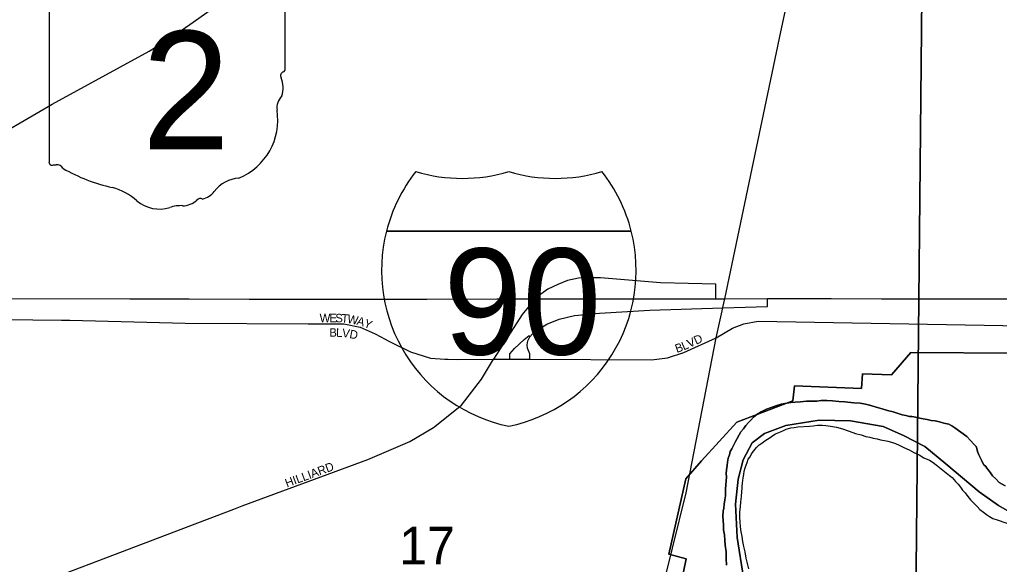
# Model space of a CAD drawing. Extents: x 2010165 to 2382125, y 1060529 to 1407316.
# Drawn here: x 2146337 to 2152111, y 1263972 to 1267180 of the extents above; entities that cross this region are included whole.
import ezdxf

# ---------------------------------------------------------------- set-up
doc = ezdxf.new("R2010")
doc.units = 0
for name, color, linetype in [('GM_X_City_Street', 7, 'Continuous'), ('GM_X_City_Street_Text', 7, 'Continuous'), ('GM_X_Corporation', 7, 'Continuous'), ('GM_X_Interchange_Ramps', 7, 'Continuous'), ('GM_X_Interstate_Location', 7, 'Continuous'), ('GM_X_Interstate_Route', 7, 'Continuous'), ('GM_X_Interstate_Shield', 7, 'Continuous'), ('GM_X_Major_River', 7, 'Continuous'), ('GM_X_Section', 7, 'Continuous'), ('GM_X_Section_Text', 7, 'Continuous'), ('GM_X_State_Location', 7, 'Continuous'), ('GM_X_State_Route', 7, 'Continuous'), ('GM_X_State_Shield', 7, 'Continuous'), ('GM_X_US_Route', 7, 'Continuous')]:
    doc.layers.add(name, color=color, linetype=linetype)

msp = doc.modelspace()

# ---------------------------------------------------------------- linework, layer by layer
at = {"layer": 'GM_X_City_Street'}
for points in [[(2146073.8, 1265416.3), (2146584.1, 1265410.3), (2146608, 1265410.1)], [(2146608, 1265410.1), (2146632.5, 1265409.9), (2147312.5, 1265393.2), (2148038.6, 1265388.3), (2148248.6, 1265389.5), (2148344.5, 1265369.1), (2148432.3, 1265330.6), (2148491.9, 1265297.8), (2148510, 1265287.9)], [(2150440.9, 1265305.8), (2150538.4, 1265363.5), (2150605.4, 1265388.5), (2150689.7, 1265404.9), (2153240.6, 1265358.6), (2153282.3, 1265357.9)], [(2147648.4, 1264316), (2148389.4, 1264590.7), (2148637.1, 1264695.1), (2148776.9, 1264777.3), (2148941, 1264910.1), (2149058.1, 1265062.1), (2149130.4, 1265181.3), (2149226.9, 1265180.7), (2149344.5, 1265180), (2150061.7, 1265175.9), (2150155.8, 1265187.5), (2150251.9, 1265219.2), (2150440.9, 1265305.8)], [(2148510, 1265287.9), (2148524.1, 1265280.1), (2148639.8, 1265223.6), (2148759, 1265187.4), (2148842.8, 1265181.3), (2148863.4, 1265180.5)], [(2148863.4, 1265180.5), (2148919.6, 1265178.4), (2149130.4, 1265181.3)], [(2146062.8, 1263714), (2147386.7, 1264216.6), (2147598.8, 1264297.6), (2147648.4, 1264316)]]:
    msp.add_lwpolyline(points, dxfattribs=at)
at = {"layer": 'GM_X_Corporation'}
for points in [[(2150233.2, 1263852.5), (2150264.2, 1264005.5), (2150163.6, 1264031.5), (2150263.1, 1264476.6), (2150355.2, 1264582.7), (2150563, 1264809.4), (2150893, 1264934.4), (2150903.3, 1265022.8), (2151298, 1265008.6), (2151304.3, 1265095), (2151474.6, 1265088.4), (2151588.2, 1265219), (2152833.7, 1265211.9)], [(2152833.7, 1265211.9), (2151588.2, 1265219), (2151474.6, 1265088.4), (2151304.3, 1265095), (2151298, 1265008.6), (2150903.3, 1265022.8), (2150893, 1264934.4), (2150563, 1264809.4), (2150355.2, 1264582.7), (2150263.1, 1264476.6), (2150163.6, 1264031.5), (2150264.2, 1264005.5), (2150233.2, 1263852.5)], [(2150602.8, 1263894), (2150566.2, 1264129.8), (2150556.4, 1264326.1), (2150571.5, 1264474.8), (2150601.4, 1264587.7), (2150653.5, 1264686.9), (2150726.5, 1264742.5), (2150851.7, 1264789.2), (2151049.3, 1264821.2), (2151233.6, 1264816.9), (2151426.4, 1264784.7), (2151545.6, 1264730.9), (2151671, 1264665.3), (2151795.1, 1264563.5), (2151992.5, 1264399.1), (2152106.2, 1264319.2), (2152211.5, 1264257.1)], [(2152211.5, 1264257.1), (2152106.2, 1264319.2), (2151992.5, 1264399.1), (2151795.1, 1264563.5), (2151671, 1264665.3), (2151545.6, 1264730.9), (2151426.4, 1264784.7), (2151233.6, 1264816.9), (2151049.3, 1264821.2), (2150851.7, 1264789.2), (2150726.5, 1264742.5), (2150653.5, 1264686.9), (2150601.4, 1264587.7), (2150571.5, 1264474.8), (2150556.4, 1264326.1), (2150566.2, 1264129.8), (2150602.8, 1263894)]]:
    msp.add_lwpolyline(points, dxfattribs=at)
at = {"layer": 'GM_X_Interchange_Ramps'}
for points in [[(2150439.2, 1265536.4), (2150438.9, 1265622.2), (2150113.3, 1265631), (2149760.2, 1265660.3), (2149687.7, 1265660.3), (2149630.7, 1265656.8), (2149565.2, 1265643), (2149508.2, 1265620.6), (2149449.5, 1265592.9), (2149408.1, 1265563.6), (2149377.5, 1265535.5), (2149364.9, 1265523.8), (2149299.3, 1265444.4), (2149148.2, 1265209), (2149130.4, 1265181.3)], [(2149344.5, 1265180), (2149344.3, 1265212.5), (2149330.4, 1265245.8), (2149328.6, 1265264.8), (2149332.1, 1265289), (2149344.2, 1265312.6), (2149358.8, 1265330.1), (2149377, 1265346), (2149444.3, 1265387.4), (2149516.8, 1265416.8), (2149606.6, 1265437.5), (2149755.1, 1265451.3), (2150050.2, 1265468.6), (2150481.4, 1265482.6), (2150745.3, 1265491.1), (2150745.1, 1265537.5)], [(2149226.9, 1265180.7), (2149226.7, 1265212), (2149253.8, 1265243), (2149309.7, 1265295.9), (2149339.3, 1265319.2), (2149344.2, 1265312.6)]]:
    msp.add_lwpolyline(points, dxfattribs=at)
at = {"layer": 'GM_X_Interstate_Route'}
for points in [[(2143862.2, 1266075.3), (2144173.8, 1265907.4), (2144484.7, 1265778.8), (2144743.4, 1265696.6), (2144894.7, 1265648.5), (2145209.1, 1265587.7), (2145561.8, 1265544.3), (2145724.2, 1265535), (2146074.8, 1265538.1), (2146986.7, 1265535.7), (2147337.3, 1265535), (2147690, 1265534.3), (2148030.7, 1265533.6), (2148359.4, 1265534.8), (2148736.1, 1265534.1), (2149148.9, 1265535.7), (2149377.5, 1265535.5), (2149599.8, 1265535.3), (2150002.6, 1265536.8), (2150135.8, 1265536.7), (2150173.1, 1265536.7)], [(2150173.1, 1265536.7), (2150439.2, 1265536.4), (2150493.7, 1265536.3), (2150745.1, 1265537.5), (2151118.8, 1265536.9), (2151415.4, 1265536), (2151742, 1265535.2), (2152014.6, 1265536.2), (2152269.1, 1265535.1), (2152545.6, 1265538.2), (2152846.2, 1265535.3), (2153087.5, 1265536.1), (2153134.8, 1265536.3), (2153325.3, 1265537)]]:
    msp.add_lwpolyline(points, dxfattribs=at)
at = {"layer": 'GM_X_Interstate_Shield'}
for p, q in [((2148498.9, 1265934.1), (2149941.7, 1265934.1)), ((2149941.7, 1265934.1), (2148498.9, 1265934.1)), ((2149941.7, 1265934.1), (2148498.9, 1265934.1))]:
    msp.add_line(p, q, dxfattribs=at)
for centre, start, end in [((2149407.8, 1265704.3), 141.66896, 165.80665), ((2148946.4, 1267182.3), 253.00908, 286.99093), ((2149494.3, 1267182.3), 253.00908, 286.99093), ((2149032.8, 1265704.3), 14.19335, 38.33104), ((2149407.8, 1265704.3), 165.80665, 258.46304), ((2149032.8, 1265704.3), 281.53696, 14.19335)]:
    msp.add_arc(centre, 937.5, start, end, dxfattribs=at)
at = {"layer": 'GM_X_Major_River'}
for points in [[(2150503.4, 1263968.3), (2150500.7, 1264006.3), (2150500, 1264046.5), (2150495.2, 1264084.5), (2150492.7, 1264114.6), (2150490.1, 1264146.6), (2150485.5, 1264174.6), (2150485, 1264204.7), (2150482.5, 1264230.8), (2150482, 1264256.8), (2150483.5, 1264285), (2150487.2, 1264303.1), (2150488.7, 1264327.2), (2150492.3, 1264351.3), (2150495.9, 1264375.5), (2150497.5, 1264397.6), (2150497.1, 1264415.7), (2150498.7, 1264439.8), (2150500.2, 1264463.9), (2150501.8, 1264486), (2150501.4, 1264508.1), (2150503.1, 1264528.1), (2150506.6, 1264554.3), (2150508.2, 1264574.4), (2150511.8, 1264596.6), (2150519.5, 1264616.8), (2150525.1, 1264636.9), (2150534.9, 1264653.2), (2150542.6, 1264667.4), (2150548.4, 1264679.5), (2150556.1, 1264695.7), (2150587.2, 1264752.5), (2150602.9, 1264770.9), (2150616.6, 1264789.2), (2150632.3, 1264807.6), (2150646.1, 1264821.9), (2150661.9, 1264838.2), (2150681.6, 1264854.7), (2150707.4, 1264871.2), (2150739.3, 1264885.9), (2150771.1, 1264898.5), (2150799.1, 1264907.1), (2150825, 1264915.6), (2150859, 1264922.3), (2150881, 1264924.7), (2150907.1, 1264927.2), (2150939.1, 1264929.8), (2150973.2, 1264932.5), (2151005.3, 1264933.1), (2151035.4, 1264933.7), (2151061.4, 1264936.2), (2151093.5, 1264936.8), (2151127.7, 1264935.4), (2151163.8, 1264932.1), (2151200, 1264928.8), (2151252.3, 1264923.8), (2151290.5, 1264920.5), (2151322.7, 1264915.1), (2151352.9, 1264907.6), (2151385.2, 1264898.2), (2151419.5, 1264888.9), (2151451.8, 1264877.4), (2151484.1, 1264870), (2151514.4, 1264860.6), (2151538.6, 1264853), (2151558.7, 1264849.4), (2151580.9, 1264843.8), (2151595, 1264842), (2151607, 1264840.3), (2151617.1, 1264838.5), (2151627.2, 1264836.6), (2151641.3, 1264832.9), (2151661.4, 1264829.3), (2151685.6, 1264825.7), (2151707.8, 1264820.1), (2151731.9, 1264816.6), (2151758.1, 1264811.1), (2151784.3, 1264803.5), (2151812.5, 1264798.1), (2151830.8, 1264788.4), (2151849, 1264776.7), (2151918.2, 1264725.8), (2151940.7, 1264702.2), (2151959.2, 1264680.5), (2151973.5, 1264666.7), (2151977.7, 1264654.7), (2151982.1, 1264636.8), (2151990.5, 1264616.8), (2151996.8, 1264600.9), (2152005.1, 1264585), (2152011.4, 1264571.1), (2152019.6, 1264559.2), (2152029.9, 1264549.4), (2152036.1, 1264539.4), (2152046.3, 1264527.6), (2152058.6, 1264511.8), (2152071, 1264494), (2152089.4, 1264476.2), (2152109.9, 1264454.6), (2152144.4, 1264435.2)], [(2152144.4, 1264435.2), (2152109.9, 1264454.6), (2152089.4, 1264476.2), (2152071, 1264494), (2152058.6, 1264511.8), (2152046.3, 1264527.6), (2152036.1, 1264539.4), (2152029.9, 1264549.4), (2152019.6, 1264559.2), (2152011.4, 1264571.1), (2152005.1, 1264585), (2151996.8, 1264600.9), (2151990.5, 1264616.8), (2151982.1, 1264636.8), (2151977.7, 1264654.7), (2151973.5, 1264666.7), (2151959.2, 1264680.5), (2151940.7, 1264702.2), (2151918.2, 1264725.8), (2151849, 1264776.7), (2151830.8, 1264788.4), (2151812.5, 1264798.1), (2151784.3, 1264803.5), (2151758.1, 1264811.1), (2151731.9, 1264816.6), (2151707.8, 1264820.1), (2151685.6, 1264825.7), (2151661.4, 1264829.3), (2151641.3, 1264832.9), (2151627.2, 1264836.6), (2151617.1, 1264838.5), (2151607, 1264840.3), (2151595, 1264842), (2151580.9, 1264843.8), (2151558.7, 1264849.4), (2151538.6, 1264853), (2151514.4, 1264860.6), (2151484.1, 1264870), (2151451.8, 1264877.4), (2151419.5, 1264888.9), (2151385.2, 1264898.2), (2151352.9, 1264907.6), (2151322.7, 1264915.1), (2151290.5, 1264920.5), (2151252.3, 1264923.8), (2151200, 1264928.8), (2151163.8, 1264932.1), (2151127.7, 1264935.4), (2151093.5, 1264936.8), (2151061.4, 1264936.2), (2151035.4, 1264933.7), (2151005.3, 1264933.1), (2150973.2, 1264932.5), (2150939.1, 1264929.8), (2150907.1, 1264927.2), (2150881, 1264924.7), (2150859, 1264922.3), (2150825, 1264915.6), (2150799.1, 1264907.1), (2150771.1, 1264898.5), (2150739.3, 1264885.9), (2150707.4, 1264871.2), (2150681.6, 1264854.7), (2150661.9, 1264838.2), (2150646.1, 1264821.9), (2150632.3, 1264807.6), (2150616.6, 1264789.2), (2150602.9, 1264770.9), (2150587.2, 1264752.5), (2150556.1, 1264695.7), (2150548.4, 1264679.5), (2150542.6, 1264667.4), (2150534.9, 1264653.2), (2150525.1, 1264636.9), (2150519.5, 1264616.8), (2150511.8, 1264596.6), (2150508.2, 1264574.4), (2150506.6, 1264554.3), (2150503.1, 1264528.1), (2150501.4, 1264508.1), (2150501.8, 1264486), (2150500.2, 1264463.9), (2150498.7, 1264439.8), (2150497.1, 1264415.7), (2150497.5, 1264397.6), (2150495.9, 1264375.5), (2150492.3, 1264351.3), (2150488.7, 1264327.2), (2150487.2, 1264303.1), (2150483.5, 1264285), (2150482, 1264256.8), (2150482.5, 1264230.8), (2150485, 1264204.7), (2150485.5, 1264174.6), (2150490.1, 1264146.6), (2150492.7, 1264114.6), (2150495.2, 1264084.5), (2150500, 1264046.5), (2150500.7, 1264006.3), (2150503.4, 1263968.3)], [(2150634.3, 1263946.7), (2150625.7, 1263976.6), (2150619.1, 1264008.6), (2150612.3, 1264046.6), (2150605.8, 1264076.6), (2150599.2, 1264106.6), (2150594.6, 1264136.6), (2150590.1, 1264164.6), (2150585.5, 1264192.6), (2150583, 1264220.6), (2150580.5, 1264250.7), (2150581.9, 1264280.8), (2150585.4, 1264311), (2150586.8, 1264341.1), (2150590.3, 1264371.3), (2150593.7, 1264401.5), (2150595.4, 1264419.6), (2150595.1, 1264433.6), (2150596.8, 1264449.7), (2150598.5, 1264465.8), (2150600.2, 1264481.8), (2150603.9, 1264502), (2150607.6, 1264520.1), (2150613.2, 1264540.3), (2150618.9, 1264556.4), (2150624.7, 1264572.6), (2150630.3, 1264590.8), (2150642.1, 1264605.1), (2150649.8, 1264623.3), (2150663.5, 1264641.6), (2150679.2, 1264660), (2150695, 1264676.3), (2150710.8, 1264686.6), (2150728.7, 1264699), (2150744.5, 1264709.4), (2150760.4, 1264719.7), (2150776.3, 1264730.1), (2150792.1, 1264740.4), (2150820, 1264753), (2150837.9, 1264761.3), (2150853.8, 1264767.6), (2150867.8, 1264771.9), (2150881.8, 1264776.2), (2150901.8, 1264778.6), (2150923.8, 1264783), (2150992, 1264786.3), (2151014, 1264788.8), (2151038, 1264791.2), (2151066.1, 1264791.8), (2151088.2, 1264790.2), (2151116.4, 1264786.7), (2151150.6, 1264779.4), (2151186.9, 1264770), (2151225.3, 1264756.7)], [(2150634.3, 1263946.7), (2150625.7, 1263976.6), (2150619.1, 1264008.6), (2150612.3, 1264046.6), (2150605.8, 1264076.6), (2150599.2, 1264106.6), (2150594.6, 1264136.6), (2150590.1, 1264164.6), (2150585.5, 1264192.6), (2150583, 1264220.6), (2150580.5, 1264250.7), (2150581.9, 1264280.8), (2150585.4, 1264311), (2150586.8, 1264341.1), (2150590.3, 1264371.3), (2150593.7, 1264401.5), (2150595.4, 1264419.6), (2150595.1, 1264433.6), (2150596.8, 1264449.7), (2150598.5, 1264465.8), (2150600.2, 1264481.8), (2150603.9, 1264502), (2150607.6, 1264520.1), (2150613.2, 1264540.3), (2150618.9, 1264556.4), (2150624.7, 1264572.6), (2150630.3, 1264590.8), (2150642.1, 1264605.1), (2150649.8, 1264623.3), (2150663.5, 1264641.6), (2150679.2, 1264660), (2150695, 1264676.3), (2150710.8, 1264686.6), (2150728.7, 1264699), (2150744.5, 1264709.4), (2150760.4, 1264719.7), (2150776.3, 1264730.1), (2150792.1, 1264740.4), (2150820, 1264753), (2150837.9, 1264761.3), (2150853.8, 1264767.6), (2150867.8, 1264771.9), (2150881.8, 1264776.2), (2150901.8, 1264778.6), (2150923.8, 1264783), (2150992, 1264786.3), (2151014, 1264788.8), (2151038, 1264791.2), (2151066.1, 1264791.8), (2151088.2, 1264790.2), (2151116.4, 1264786.7), (2151150.6, 1264779.4), (2151186.9, 1264770), (2151225.3, 1264756.7)], [(2151225.3, 1264756.7), (2151263.7, 1264743.4), (2151296, 1264734), (2151324.2, 1264724.5), (2151346.4, 1264720.9), (2151366.5, 1264715.3), (2151390.7, 1264711.7), (2151410.9, 1264706.1), (2151433, 1264702.5), (2151453.2, 1264696.9), (2151475.4, 1264691.3), (2151497.6, 1264683.7), (2151519.8, 1264674.1), (2151548.2, 1264660.6), (2151578.5, 1264647.1), (2151606.9, 1264631.6), (2151637.3, 1264618.1), (2151665.7, 1264598.6), (2151698.1, 1264585.1), (2151720.4, 1264571.5), (2151738.7, 1264557.8), (2151757.1, 1264542.1), (2151777.4, 1264526.5), (2151797.8, 1264510.8), (2151816.1, 1264495.1), (2151832.4, 1264483.4), (2151842.7, 1264471.5), (2151852.9, 1264459.7), (2151867.3, 1264443.9), (2151881.6, 1264426.1), (2151894, 1264408.3), (2151908.3, 1264392.5), (2151924.8, 1264372.8), (2151941.2, 1264353), (2151959.6, 1264333.3), (2151980, 1264313.6), (2151996.4, 1264295.9), (2152016.8, 1264280.2), (2152035.1, 1264266.5), (2152053.4, 1264254.8), (2152071.7, 1264243.1), (2152097.9, 1264233.6), (2152194.8, 1264201.3)], [(2151225.3, 1264756.7), (2151263.7, 1264743.4), (2151296, 1264734), (2151324.2, 1264724.5), (2151346.4, 1264720.9), (2151366.5, 1264715.3), (2151390.7, 1264711.7), (2151410.9, 1264706.1), (2151433, 1264702.5), (2151453.2, 1264696.9), (2151475.4, 1264691.3), (2151497.6, 1264683.7), (2151519.8, 1264674.1), (2151548.2, 1264660.6), (2151578.5, 1264647.1), (2151606.9, 1264631.6), (2151637.3, 1264618.1), (2151665.7, 1264598.6), (2151698.1, 1264585.1), (2151720.4, 1264571.5), (2151738.7, 1264557.8), (2151757.1, 1264542.1), (2151777.4, 1264526.5), (2151797.8, 1264510.8), (2151816.1, 1264495.1), (2151832.4, 1264483.4), (2151842.7, 1264471.5), (2151852.9, 1264459.7), (2151867.3, 1264443.9), (2151881.6, 1264426.1), (2151894, 1264408.3), (2151908.3, 1264392.5), (2151924.8, 1264372.8), (2151941.2, 1264353), (2151959.6, 1264333.3), (2151980, 1264313.6), (2151996.4, 1264295.9), (2152016.8, 1264280.2), (2152035.1, 1264266.5), (2152053.4, 1264254.8), (2152071.7, 1264243.1), (2152097.9, 1264233.6), (2152194.8, 1264201.3)]]:
    msp.add_lwpolyline(points, dxfattribs=at)
at = {"layer": 'GM_X_Section'}
for points in [[(2145906.7, 1267530.9), (2151655.6, 1267516.1), (2151603.4, 1262163.9), (2145850.1, 1262185.4)], [(2151655.6, 1267516.1), (2157439.6, 1267444.9), (2157392.7, 1262142.2), (2151603.4, 1262163.9)]]:
    msp.add_lwpolyline(points, close=True, dxfattribs=at)
at = {"layer": 'GM_X_State_Route'}
msp.add_lwpolyline([(2145067.4, 1265876.7), (2145358.2, 1266029.6), (2146088.4, 1266427.6), (2146529.9, 1266682.4), (2146742, 1266797.5), (2146932, 1266902.4), (2147100, 1266995.2), (2147250, 1267088), (2147360, 1267164.5), (2147473.9, 1267245.1), (2147483.4, 1267253.7)], dxfattribs=at)
at = {"layer": 'GM_X_State_Shield'}
for p, q in [((2147902.7, 1266890.3), (2147902.7, 1267443.1)), ((2146510.5, 1267398.7), (2146510.5, 1266342.1)), ((2147902.5, 1266890.5), (2147902.7, 1266890.3))]:
    msp.add_line(p, q, dxfattribs=at)
for centre, radius, start, end in [((2147899.1, 1266849.8), 24, 107.94398, 210.33697), ((2147886.1, 1266888.2), 16.6, 289.60381, 7.73413), ((2147746.5, 1266779.9), 144, 340.03296, 23.64957), ((2147958.2, 1266659), 104.8, 136.8065, 186.92959), ((2147489.5, 1266588.7), 369.3, 292.30889, 8.98584), ((2146526.6, 1266339.8), 16.3, 171.95839, 258.30661), ((2146529.1, 1266447.9), 124.2, 267.33899, 280.60386), ((2146554.5, 1266281.1), 44.8, 29.74838, 93.27175), ((2147119.8, 1267230.5), 1066.1, 240.41292, 257.1985), ((2147645.2, 1266045.4), 202.2, 94.40312, 142.57675), ((2146801.9, 1265867.4), 333.6, 47.18416, 75.83597), ((2147388.9, 1266239.7), 119.3, 282.87319, 323.27711), ((2147162.7, 1266275.9), 211.7, 230.70037, 286.29184), ((2147300.4, 1266196.8), 112.8, 268.77702, 315.54927), ((2147402.5, 1266094.4), 31.8, 65.75173, 132.64842), ((2147285, 1265910.6), 173.9, 85.69512, 111.20995)]:
    msp.add_arc(centre, radius, start, end, dxfattribs=at)
at = {"layer": 'GM_X_US_Route'}
for points in [[(2150482, 1265485.1), (2150493.7, 1265536.3), (2150823.3, 1267107.2), (2151021.1, 1268029.6), (2151100.2, 1268395.9), (2151304.4, 1269066.6), (2151340.7, 1269181.9)], [(2149934.7, 1263238.9), (2149987.9, 1263308.7), (2150023.3, 1263415.1), (2150265.4, 1264393.4), (2150440.9, 1265305.8), (2150481.4, 1265482.6), (2150482, 1265485.1)]]:
    msp.add_lwpolyline(points, dxfattribs=at)

# ---------------------------------------------------------------- texts
at = {"layer": 'GM_X_City_Street_Text'}
for s, rotation, p in [('W', 359.89913, (2148105.1, 1265397.7)), ('E', 359.89071, (2148162.3, 1265397.6)), ('S', 359.89071, (2148197.5, 1265397.5)), ('T', 355.02079, (2148231.5, 1265397.5)), ('W', 349.39893, (2148265.3, 1265394.6)), ('A', 344.28282, (2148320.4, 1265384.4)), ('Y', 337.92663, (2148361.3, 1265372.9)), ('B', 359.82998, (2148162.2, 1265312.6)), ('L', 358.08721, (2148201.4, 1265312.5)), ('V', 352.54692, (2148235.3, 1265311.4)), ('D', 348.62577, (2148278.1, 1265305.9)), ('V', 24.87915, (2150284.1, 1265246.2)), ('D', 24.89937, (2150324, 1265264.8)), ('B', 19.58685, (2150210, 1265216.9)), ('L', 23.76897, (2150250.9, 1265231.6)), ('HILLIARD', 20.35218, (2147912.6, 1264424.7))]:
    msp.add_text(s, height=50, rotation=rotation, dxfattribs=at).set_placement(p)
at = {"layer": 'GM_X_Interstate_Location'}
for s in ['-', '.', ',']:
    msp.add_text(s, height=1, dxfattribs=at).set_placement((2149220.2, 1265535.2))
msp.add_text('90', height=1, rotation=0.00001, dxfattribs=at).set_placement((2149015.9, 1265328.2))
at = {"layer": 'GM_X_Interstate_Shield'}
msp.add_text('90', height=625, dxfattribs=at).set_placement((2148835.1, 1265207.6))
at = {"layer": 'GM_X_Section_Text'}
msp.add_text('17', height=221, rotation=0.00001, dxfattribs=at).set_placement((2148573.7, 1263972.4))
at = {"layer": 'GM_X_State_Location'}
for s in ['s', 'r']:
    msp.add_text(s, height=1, dxfattribs=at).set_placement((2147190.9, 1266800.2))
msp.add_text('2', height=1, rotation=0.00001, dxfattribs=at).set_placement((2147040.3, 1266727.4))
at = {"layer": 'GM_X_State_Shield'}
msp.add_text('2', height=696.1, dxfattribs=at).set_placement((2147058.6, 1266416.6))

doc.saveas('drawing.dxf')
